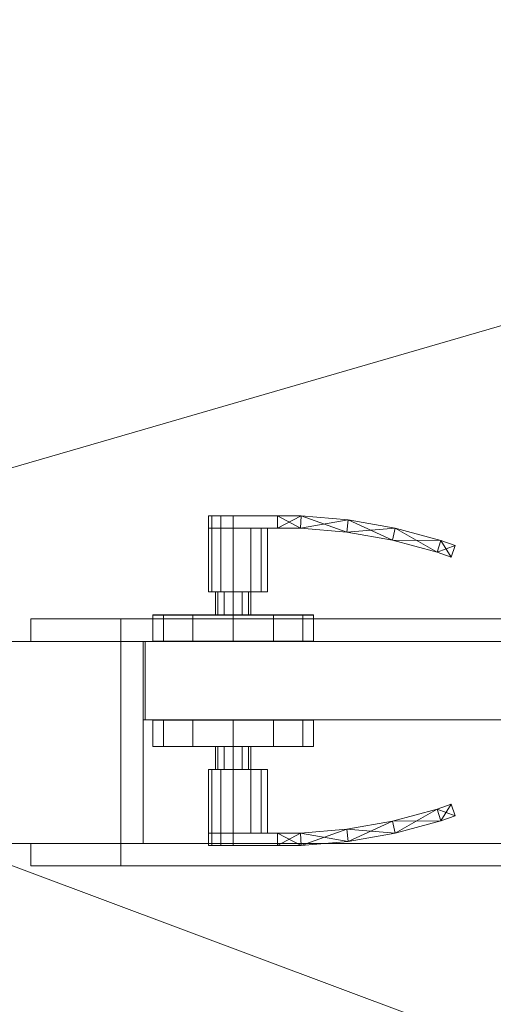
# Model space of a CAD drawing. Header units: inches. Extents: x -263 to 528, y -1 to 602.
# Tile 337 of 656: x -62 to -52, y 370 to 392. Entities that reach past the tile are written whole.
import ezdxf

# ---------------------------------------------------------------- set-up
doc = ezdxf.new("R2010")
doc.units = ezdxf.units.IN
doc.header["$MEASUREMENT"] = 0
for name, color, linetype in [('Doors', 7, 'Continuous'), ('Twindo - Fixtures', 7, 'Continuous'), ('Twindo - Slabs', 7, 'Continuous'), ('Twindo - Walls', 7, 'Continuous')]:
    doc.layers.add(name, color=color, linetype=linetype)
doc.layers.add('Twindo - Walls_Pen_No__3', color=7, linetype='Continuous', lineweight=18, true_color=0x506e96)

# ---------------------------------------------------------------- blocks, each defined once
blk = doc.blocks.new('Slab_D0BD3B49-249D-4DA8-80D4-D821BCE50D6B', base_point=(-249.5, 387))
at = {"layer": 'Twindo - Slabs', "lineweight": 0}
mesh = blk.add_polyface(dxfattribs=at)
corners = [(-192, 387), (-249.5, 387), (-249.5, 387, -6), (-192, 387, -6), (-89.75, 579.5), (-249.5, 579.5), (-192, 134.5), (-132, 134.5), (-132, 124.5), (10, 124.5), (10, 13.75), (161.5, 13.75), (161.5, 6.5), (252, 6.5), (252, 14), (415.5, 14), (415.5, 322.5), (222.5, 322.5), (222.5, 357.5), (-4, 357.5), (-4, 413), (101.5, 413), (101.5, 553.5), (-89.75, 553.5), (-249.5, 579.5, -6), (-192, 134.5, -6), (-89.75, 579.5, -6), (-89.75, 553.5, -6), (101.5, 553.5, -6), (101.5, 413, -6), (-4, 413, -6), (-4, 357.5, -6), (222.5, 357.5, -6), (222.5, 322.5, -6), (415.5, 322.5, -6), (415.5, 14, -6), (252, 14, -6), (252, 6.5, -6), (161.5, 6.5, -6), (161.5, 13.75, -6), (10, 13.75, -6), (10, 124.5, -6), (-132, 124.5, -6), (-132, 134.5, -6)]
mesh.append_faces([[corners[k] for k in face] for face in [(0, 1, 2, 3), (1, 5, 24, 2), (6, 0, 3, 25), (5, 4, 26, 24), (7, 6, 25, 43), (8, 7, 43, 42), (9, 8, 42, 41), (10, 9, 41, 40), (11, 10, 40, 39), (12, 11, 39, 38), (13, 12, 38, 37), (14, 13, 37, 36), (15, 14, 36, 35), (16, 15, 35, 34), (17, 16, 34, 33), (18, 17, 33, 32), (19, 18, 32, 31), (20, 19, 31, 30), (21, 20, 30, 29), (22, 21, 29, 28), (23, 22, 28, 27), (4, 23, 27, 26)]], dxfattribs={"color": 254})
mesh.append_faces([[corners[k] for k in face] for face in [(22, 20, 21), (16, 14, 15)]], dxfattribs={"vtx0": -1, "color": 254})
mesh.append_faces([[corners[k] for k in face] for face in [(28, 30, 27), (34, 36, 33)]], dxfattribs={"vtx0": -1, "vtx1": -1, "color": 254})
mesh.append_faces([[corners[k] for k in face] for face in [(4, 0, 7), (19, 23, 8), (19, 9, 11), (43, 3, 26), (42, 27, 31), (39, 41, 31)]], dxfattribs={"vtx0": -1, "vtx1": -1, "vtx2": -1, "color": 254})
mesh.append_faces([[corners[k] for k in face] for face in [(23, 7, 8), (19, 8, 9), (17, 11, 12), (17, 12, 13), (17, 13, 14), (3, 24, 26), (43, 26, 27), (39, 31, 32), (39, 32, 33)]], dxfattribs={"vtx0": -1, "vtx2": -1, "color": 254})
mesh.append_faces([[corners[k] for k in face] for face in [(29, 30, 28), (35, 36, 34)]], dxfattribs={"vtx1": -1, "color": 254})
mesh.append_faces([[corners[k] for k in face] for face in [(4, 5, 0), (23, 4, 7), (19, 20, 23), (22, 23, 20), (18, 19, 11), (17, 18, 11), (16, 17, 14), (42, 43, 27), (30, 31, 27), (41, 42, 31), (38, 39, 33), (37, 38, 33), (36, 37, 33)]], dxfattribs={"vtx1": -1, "vtx2": -1, "color": 254})
mesh.append_faces([[corners[k] for k in face] for face in [(5, 1, 0), (0, 6, 7), (9, 10, 11), (3, 2, 24), (43, 25, 3), (39, 40, 41)]], dxfattribs={"vtx2": -1, "color": 254})
blk = doc.blocks.new('Slab_C16FED3F-F51D-4887-95C2-45D370958F54', base_point=(-255.75, 595))
at = {"layer": 'Twindo - Slabs', "lineweight": 0}
mesh = blk.add_polyface(dxfattribs=at)
corners = [(95.5, 568, 128), (95.5, 570, 128), (-75.75, 570, 128), (-75.75, 595, 128), (-255.75, 595, 128), (-255.75, 379, 128), (-198, 379, 128), (-198, 134.5, 128), (-136, 134.5, 128), (-136, 110.5, 128), (6.5, 110.5, 128), (6.5, 6.5, 128), (315.5, 6.5, 128), (315.5, 8, 128), (378.5, 8, 128), (378.5, 6.5, 128), (523, 6.5, 128), (523, 132.25, 128), (421.5, 132.25, 128), (421.5, 333, 128), (239, 333, 128), (239, 391.501, 128), (240, 391.501, 128), (240, 457, 128), (237, 457, 128), (237, 568, 128), (201, 127.5, 128), (201, 128.125, 128), (244.5, 128.125, 128), (244.5, 127.5, 128), (244.5, 15, 128), (161.5, 15, 128), (161.5, 146.5, 128), (200.935, 146.5, 128), (200.997, 146.5, 128), (200.997, 128.5, 128), (95.5, 568, 101), (95.5, 570, 101), (-75.75, 570, 101), (-75.75, 595, 101), (-255.75, 595, 101), (-255.75, 379, 101), (-198, 379, 101), (-198, 134.5, 101), (-136, 134.5, 101), (-136, 110.5, 101), (6.5, 110.5, 101), (6.5, 6.5, 101), (315.5, 6.5, 101), (315.5, 8, 101), (378.5, 8, 101), (378.5, 6.5, 101), (523, 6.5, 101), (523, 132.25, 101), (421.5, 132.25, 101), (421.5, 333, 101), (239, 333, 101), (239, 391.501, 101), (240, 391.501, 101), (240, 457, 101), (237, 457, 101), (237, 568, 101), (201, 127.5, 120), (201, 128, 120), (201, 128.125, 120), (244.5, 128.125, 120), (244.5, 128, 120), (244.5, 127.5, 120), (244.5, 127.5, 101), (244.5, 15, 101), (161.5, 15, 101), (161.5, 146.5, 101), (200.935, 146.5, 101), (200.997, 146.5, 101), (200.997, 128.5, 114.5), (201, 127.5, 101)]
mesh.append_faces([[corners[k] for k in face] for face in [(36, 37, 1, 0), (37, 38, 2, 1), (38, 39, 3, 2), (39, 40, 4, 3), (40, 41, 5, 4), (41, 42, 6, 5), (42, 43, 7, 6), (43, 44, 8, 7), (44, 45, 9, 8), (45, 46, 10, 9), (46, 47, 11, 10), (47, 48, 12, 11), (48, 49, 13, 12), (49, 50, 14, 13), (50, 51, 15, 14), (51, 52, 16, 15), (52, 53, 17, 16), (53, 54, 18, 17), (54, 55, 19, 18), (55, 56, 20, 19), (56, 57, 21, 20), (57, 58, 22, 21), (58, 59, 23, 22), (59, 60, 24, 23), (60, 61, 25, 24), (61, 36, 0, 25), (28, 27, 64, 65), (69, 70, 31, 30), (70, 71, 32, 31), (33, 32, 71, 72), (33, 72, 73, 34), (34, 73, 74, 35), (62, 67, 66, 63), (65, 64, 63, 66), (67, 62, 75, 68), (72, 74, 73)]], dxfattribs={"color": 254})
mesh.append_faces([[corners[k] for k in face] for face in [(23, 21, 22), (27, 63, 64), (29, 66, 67), (29, 69, 30), (75, 74, 72), (52, 54, 53)]], dxfattribs={"vtx0": -1, "color": 254})
mesh.append_faces([[corners[k] for k in face] for face in [(16, 18, 15), (59, 57, 60)]], dxfattribs={"vtx0": -1, "vtx1": -1, "color": 254})
mesh.append_faces([[corners[k] for k in face] for face in [(3, 6, 8), (31, 0, 11), (0, 32, 34), (24, 34, 27), (20, 24, 27), (28, 30, 12), (20, 28, 13), (75, 26, 74), (44, 42, 39), (47, 36, 70), (75, 60, 56), (49, 68, 56)]], dxfattribs={"vtx0": -1, "vtx1": -1, "vtx2": -1, "color": 254})
mesh.append_faces([[corners[k] for k in face] for face in [(2, 8, 9), (2, 9, 10), (0, 10, 11), (20, 27, 28), (30, 11, 12), (28, 12, 13), (20, 13, 14), (18, 14, 15), (42, 40, 39), (44, 39, 38), (46, 38, 37), (46, 37, 36), (72, 36, 61), (75, 61, 60), (47, 70, 69), (49, 69, 68), (50, 56, 55), (50, 55, 54)]], dxfattribs={"vtx0": -1, "vtx2": -1, "color": 254})
mesh.append_faces([[corners[k] for k in face] for face in [(17, 18, 16), (58, 57, 59)]], dxfattribs={"vtx1": -1, "color": 254})
mesh.append_faces([[corners[k] for k in face] for face in [(3, 4, 6), (2, 3, 8), (1, 2, 10), (0, 1, 10), (31, 32, 0), (25, 0, 34), (24, 25, 34), (20, 21, 24), (23, 24, 21), (30, 31, 11), (19, 20, 14), (18, 19, 14), (45, 44, 38), (46, 45, 38), (47, 46, 36), (71, 70, 36), (72, 71, 36), (75, 72, 61), (57, 56, 60), (68, 75, 56), (48, 47, 69), (49, 48, 69), (50, 49, 56), (51, 50, 54), (52, 51, 54)]], dxfattribs={"vtx1": -1, "vtx2": -1, "color": 254})
mesh.append_faces([[corners[k] for k in face] for face in [(4, 5, 6), (6, 7, 8), (26, 35, 74), (42, 41, 40), (44, 43, 42)]], dxfattribs={"vtx2": -1, "color": 254})
mesh.append_faces([[corners[k] for k in face] for face in [(27, 26, 62, 63), (29, 28, 65, 66), (29, 67, 68, 69)]], dxfattribs={"vtx3": -1, "color": 254})
blk = doc.blocks.new('Wall_9DEADD53-E58A-4881-BD12-AEEC4B1E53F3', base_point=(-75.75, 373.5))
at = {"layer": 'Twindo - Walls', "lineweight": 0}
mesh = blk.add_polyface(dxfattribs=at)
corners = [(-60, 378, 224), (-60, 378, 128), (-67.75, 378, 128), (-67.75, 378, 234), (-15.5, 378, 234), (-15.5, 378, 128), (-24, 378, 128), (-24, 378, 224), (-60, 373.5, 224), (-60, 373.5, 128), (-67.75, 373.5, 128), (-67.75, 373.5, 234), (-15.5, 373.5, 234), (-15.5, 373.5, 128), (-24, 373.5, 128), (-24, 373.5, 224)]
mesh.append_faces([[corners[k] for k in face] for face in [(1, 0, 8, 9), (1, 9, 10, 2), (11, 3, 2, 10), (4, 3, 11, 12), (12, 13, 5, 4), (14, 6, 5, 13), (7, 6, 14, 15), (0, 7, 15, 8)]], dxfattribs={"color": 254})
mesh.append_faces([[corners[k] for k in face] for face in [(2, 0, 1), (13, 15, 14)]], dxfattribs={"vtx0": -1, "color": 254})
mesh.append_faces([[corners[k] for k in face] for face in [(5, 7, 4), (10, 8, 11)]], dxfattribs={"vtx0": -1, "vtx1": -1, "color": 254})
mesh.append_faces([[corners[k] for k in face] for face in [(7, 3, 4), (8, 12, 11)]], dxfattribs={"vtx0": -1, "vtx2": -1, "color": 254})
mesh.append_faces([[corners[k] for k in face] for face in [(6, 7, 5), (9, 8, 10)]], dxfattribs={"vtx1": -1, "color": 254})
mesh.append_faces([[corners[k] for k in face] for face in [(7, 0, 3), (2, 3, 0), (8, 15, 12), (13, 12, 15)]], dxfattribs={"vtx1": -1, "vtx2": -1, "color": 254})
blk = doc.blocks.new('Slab_ED5BE3F0-089E-41BE-87EB-5EA2DDB2F362', base_point=(-198, 134.5))
at = {"layer": 'Twindo - Slabs', "lineweight": 0}
mesh = blk.add_polyface(dxfattribs=at)
corners = [(-198, 134.5, 254), (-198, 134.5, 246.5), (-136, 134.5, 246.5), (-136, 134.5, 254), (-198, 379, 254), (-198, 379, 246.5), (-75.75, 379, 246.5), (-75.75, 378, 246.5), (-9, 378, 246.5), (-9, 395.501, 246.5), (113, 395.501, 246.5), (113, 397.501, 246.5), (155, 397.501, 246.5), (155, 197, 246.5), (150.5, 197, 246.5), (150.5, 6.5, 246.5), (6.5, 6.5, 246.5), (6.5, 110.5, 246.5), (-136, 110.5, 246.5), (-136, 110.5, 254), (6.5, 110.5, 254), (6.5, 6.5, 254), (150.5, 6.5, 254), (150.5, 197, 254), (155, 197, 254), (155, 397.501, 254), (113, 397.501, 254), (113, 395.501, 254), (-9, 395.501, 254), (-9, 378, 254), (-75.75, 378, 254), (-75.75, 379, 254)]
mesh.append_faces([[corners[k] for k in face] for face in [(0, 1, 2, 3), (4, 5, 1, 0), (3, 2, 18, 19), (31, 6, 5, 4), (30, 7, 6, 31), (29, 8, 7, 30), (28, 9, 8, 29), (27, 10, 9, 28), (26, 11, 10, 27), (25, 12, 11, 26), (24, 13, 12, 25), (23, 14, 13, 24), (22, 15, 14, 23), (21, 16, 15, 22), (20, 17, 16, 21), (19, 18, 17, 20)]], dxfattribs={"color": 254})
mesh.append_faces([[corners[k] for k in face] for face in [(25, 23, 24)]], dxfattribs={"vtx0": -1, "color": 254})
mesh.append_faces([[corners[k] for k in face] for face in [(12, 14, 11)]], dxfattribs={"vtx0": -1, "vtx1": -1, "color": 254})
mesh.append_faces([[corners[k] for k in face] for face in [(2, 5, 6), (2, 6, 7), (18, 7, 8), (17, 8, 9), (17, 9, 10), (14, 10, 11), (30, 3, 19), (29, 19, 20), (27, 20, 21), (27, 21, 22), (27, 22, 23)]], dxfattribs={"vtx0": -1, "vtx2": -1, "color": 254})
mesh.append_faces([[corners[k] for k in face] for face in [(13, 14, 12)]], dxfattribs={"vtx1": -1, "color": 254})
mesh.append_faces([[corners[k] for k in face] for face in [(18, 2, 7), (17, 18, 8), (16, 17, 10), (15, 16, 10), (14, 15, 10), (31, 4, 3), (30, 31, 3), (29, 30, 19), (28, 29, 20), (27, 28, 20), (26, 27, 23), (25, 26, 23)]], dxfattribs={"vtx1": -1, "vtx2": -1, "color": 254})
mesh.append_faces([[corners[k] for k in face] for face in [(2, 1, 5), (4, 0, 3)]], dxfattribs={"vtx2": -1, "color": 254})
blk = doc.blocks.new('Slab_CFDA27B1-D487-4015-BC2A-AE2E05468854', base_point=(-75.75, 348.5))
at = {"layer": 'Twindo - Fixtures', "lineweight": 0}
mesh = blk.add_polyface(dxfattribs=at)
corners = [(-75.75, 348.5, 246.5), (-75.75, 348.5, 234), (-0.029, 348.5, 234), (-0.029, 348.5, 246.5), (-75.75, 378, 246.5), (-75.75, 378, 234), (-9, 378, 234), (-9, 353, 234), (-0.029, 353, 234), (-0.029, 353, 246.5), (-9, 353, 246.5), (-9, 378, 246.5)]
mesh.append_faces([[corners[k] for k in face] for face in [(0, 1, 2, 3), (4, 5, 1, 0), (3, 2, 8, 9), (11, 6, 5, 4), (10, 7, 6, 11), (9, 8, 7, 10)]], dxfattribs={"color": 254})
mesh.append_faces([[corners[k] for k in face] for face in [(2, 7, 8)]], dxfattribs={"vtx0": -1, "color": 254})
mesh.append_faces([[corners[k] for k in face] for face in [(3, 10, 0)]], dxfattribs={"vtx0": -1, "vtx1": -1, "color": 254})
mesh.append_faces([[corners[k] for k in face] for face in [(1, 6, 7), (10, 4, 0)]], dxfattribs={"vtx0": -1, "vtx2": -1, "color": 254})
mesh.append_faces([[corners[k] for k in face] for face in [(9, 10, 3)]], dxfattribs={"vtx1": -1, "color": 254})
mesh.append_faces([[corners[k] for k in face] for face in [(2, 1, 7)]], dxfattribs={"vtx1": -1, "vtx2": -1, "color": 254})
mesh.append_faces([[corners[k] for k in face] for face in [(1, 5, 6), (10, 11, 4)]], dxfattribs={"vtx2": -1, "color": 254})
blk = doc.blocks.new('Slab_8CF3D9C7-E382-4EB2-A1F0-8D4B1B8E1C80', base_point=(-75.75, 378))
at = {"layer": 'Twindo - Slabs', "lineweight": 0}
mesh = blk.add_polyface(dxfattribs=at)
corners = [(-75.75, 378, 254), (-75.75, 378, 246), (-9, 378, 246), (-9, 378, 254), (-75.75, 448, 254), (-75.75, 448, 246), (-15.5, 448, 246), (-15.5, 395.501, 246), (-9, 395.501, 246), (-9, 395.501, 254), (-15.5, 395.501, 254), (-15.5, 448, 254)]
mesh.append_faces([[corners[k] for k in face] for face in [(0, 1, 2, 3), (4, 5, 1, 0), (3, 2, 8, 9), (11, 6, 5, 4), (10, 7, 6, 11), (9, 8, 7, 10)]], dxfattribs={"color": 254})
mesh.append_faces([[corners[k] for k in face] for face in [(2, 7, 8)]], dxfattribs={"vtx0": -1, "color": 254})
mesh.append_faces([[corners[k] for k in face] for face in [(3, 10, 0)]], dxfattribs={"vtx0": -1, "vtx1": -1, "color": 254})
mesh.append_faces([[corners[k] for k in face] for face in [(1, 6, 7), (10, 4, 0)]], dxfattribs={"vtx0": -1, "vtx2": -1, "color": 254})
mesh.append_faces([[corners[k] for k in face] for face in [(9, 10, 3)]], dxfattribs={"vtx1": -1, "color": 254})
mesh.append_faces([[corners[k] for k in face] for face in [(2, 1, 7)]], dxfattribs={"vtx1": -1, "vtx2": -1, "color": 254})
mesh.append_faces([[corners[k] for k in face] for face in [(1, 5, 6), (10, 11, 4)]], dxfattribs={"vtx2": -1, "color": 254})
blk = doc.blocks.new('Door_13CD2453-4F1C-41AE-80D1-F3CC55F637DD')
at = {"layer": 'Twindo - Walls_Pen_No__3', "color": 155, "lineweight": 18, "true_color": 0x506e96}
for p, q in [((-24.5, 378, 128), (-59.5, 378, 128)), ((-59.5, 378, 128), (-59.5, 378, 223.5)), ((-59.5, 378, 223.5), (-24.5, 378, 223.5)), ((-59.5, 378, 128), (-59.5, 376.25, 128)), ((-59.5, 378, 223.5), (-59.5, 376.25, 223.5)), ((-24.5, 376.25, 128), (-59.5, 376.25, 128)), ((-59.5, 376.25, 128), (-59.5, 376.25, 223.5)), ((-59.5, 376.25, 223.5), (-24.5, 376.25, 223.5))]:
    blk.add_line(p, q, dxfattribs=at)
at = {"layer": 'Doors', "lineweight": 0}
mesh = blk.add_polyface(dxfattribs=at)
corners = [(-57.5, 380.52, 164.551), (-57.5, 380.795, 164.551), (-57.776, 380.795, 164.477), (-57.776, 380.52, 164.477), (-57.977, 380.795, 164.276), (-57.977, 380.52, 164.276), (-58.051, 380.795, 164), (-58.051, 380.52, 164), (-57.977, 380.795, 163.724), (-57.977, 380.52, 163.724), (-57.776, 380.795, 163.523), (-57.776, 380.52, 163.523), (-57.5, 380.795, 163.449), (-57.5, 380.52, 163.449), (-56.516, 380.795, 163.449), (-56.516, 380.52, 163.449), (-56.516, 380.795, 164.551), (-56.516, 380.52, 164.551), (-56.516, 380.52, 163.449), (-55.988, 380.795, 163.48), (-56, 380.52, 163.48), (-56.516, 380.795, 163.449), (-54.937, 380.703, 163.542), (-54.973, 380.43, 163.542), (-53.897, 380.52, 163.603), (-53.957, 380.251, 163.603), (-52.878, 380.247, 163.665), (-52.961, 379.984, 163.665), (-52.561, 380.131, 163.685), (-52.651, 379.871, 163.685), (-52.561, 380.131, 164.315), (-52.651, 379.871, 164.315), (-52.878, 380.247, 164.335), (-52.961, 379.984, 164.335), (-53.897, 380.52, 164.397), (-53.957, 380.251, 164.397), (-54.937, 380.703, 164.458), (-54.973, 380.43, 164.458), (-55.988, 380.795, 164.52), (-56, 380.52, 164.52), (-56.516, 380.795, 164.551), (-56.516, 380.52, 164.551)]
mesh.append_faces([[corners[k] for k in face] for face in [(0, 1, 2, 3), (3, 2, 4, 5), (5, 4, 6, 7), (7, 6, 8, 9), (9, 8, 10, 11), (11, 10, 12, 13), (13, 12, 14, 15), (15, 14, 16, 17), (17, 16, 1, 0), (18, 19, 20), (18, 21, 19), (20, 22, 23), (20, 19, 22), (23, 24, 25), (23, 22, 24), (25, 26, 27), (25, 24, 26), (27, 28, 29), (27, 26, 28), (29, 28, 30, 31), (31, 32, 33), (31, 30, 32), (33, 34, 35), (33, 32, 34), (35, 36, 37), (35, 34, 36), (37, 38, 39), (37, 36, 38), (39, 40, 41), (39, 38, 40), (41, 40, 21, 18), (18, 20, 39, 41), (20, 23, 37, 39), (23, 25, 35, 37), (25, 27, 33, 35), (27, 29, 31, 33), (21, 40, 38, 19), (19, 38, 36, 22), (22, 36, 34, 24), (24, 34, 32, 26), (26, 32, 30, 28)]], dxfattribs={"color": 252})
mesh.append_faces([[corners[k] for k in face] for face in [(0, 15, 17), (1, 4, 2)]], dxfattribs={"vtx0": -1, "color": 252})
mesh.append_faces([[corners[k] for k in face] for face in [(0, 7, 9, 11), (0, 11, 13, 15), (1, 12, 10, 8), (1, 8, 6, 4)]], dxfattribs={"vtx0": -1, "vtx3": -1, "color": 252})
mesh.append_faces([[corners[k] for k in face] for face in [(0, 3, 5, 7), (1, 16, 14, 12)]], dxfattribs={"vtx3": -1, "color": 252})
mesh = blk.add_polyface(dxfattribs=at)
corners = [(-57.697, 378.591, 163.659), (-57.5, 378.591, 163.606), (-57.303, 378.591, 163.659), (-57.159, 378.591, 163.803), (-57.106, 378.591, 164), (-57.159, 378.591, 164.197), (-57.303, 378.591, 164.341), (-57.5, 378.591, 164.394), (-57.697, 378.591, 164.341), (-57.841, 378.591, 164.197), (-57.894, 378.591, 164), (-57.841, 378.591, 163.803), (-57.697, 379.102, 163.659), (-57.841, 379.102, 163.803), (-57.894, 379.102, 164), (-57.841, 379.102, 164.197), (-57.697, 379.102, 164.341), (-57.5, 379.102, 164.394), (-57.303, 379.102, 164.341), (-57.159, 379.102, 164.197), (-57.106, 379.102, 164), (-57.159, 379.102, 163.803), (-57.303, 379.102, 163.659), (-57.5, 379.102, 163.606), (-57.5, 379.102, 164.551), (-57.5, 380.52, 164.551), (-57.776, 380.52, 164.477), (-57.776, 379.102, 164.477), (-57.977, 380.52, 164.276), (-57.977, 379.102, 164.276), (-58.051, 380.52, 164), (-58.051, 379.102, 164), (-57.977, 380.52, 163.724), (-57.977, 379.102, 163.724), (-57.776, 380.52, 163.523), (-57.776, 379.102, 163.523), (-57.5, 380.52, 163.449), (-57.5, 379.102, 163.449), (-57.106, 380.52, 163.528), (-57.106, 379.102, 163.528), (-56.874, 380.52, 163.646), (-56.874, 379.102, 163.646), (-56.737, 380.52, 163.869), (-56.737, 379.102, 163.869), (-56.737, 380.52, 164.131), (-56.737, 379.102, 164.131), (-56.874, 380.52, 164.354), (-56.874, 379.102, 164.354), (-57.106, 380.52, 164.472), (-57.106, 379.102, 164.472)]
mesh.append_faces([[corners[k] for k in face] for face in [(0, 12, 23, 1), (1, 23, 22, 2), (2, 22, 21, 3), (3, 21, 20, 4), (4, 20, 19, 5), (5, 19, 18, 6), (6, 18, 17, 7), (7, 17, 16, 8), (8, 16, 15, 9), (9, 15, 14, 10), (10, 14, 13, 11), (11, 13, 12, 0), (24, 25, 26, 27), (27, 26, 28, 29), (29, 28, 30, 31), (31, 30, 32, 33), (33, 32, 34, 35), (35, 34, 36, 37), (37, 36, 38, 39), (39, 38, 40, 41), (41, 40, 42, 43), (43, 42, 44, 45), (45, 44, 46, 47), (47, 46, 48, 49), (49, 48, 25, 24)]], dxfattribs={"color": 252})
mesh.append_faces([[corners[k] for k in face] for face in [(0, 9, 10, 11), (12, 21, 22, 23), (24, 47, 49), (25, 28, 26)]], dxfattribs={"vtx0": -1, "color": 252})
mesh.append_faces([[corners[k] for k in face] for face in [(0, 3, 4, 5), (0, 5, 6, 7), (0, 7, 8, 9), (12, 15, 16, 17), (12, 17, 18, 19), (12, 19, 20, 21), (24, 31, 33, 35), (24, 35, 37, 39), (24, 39, 41, 43), (24, 43, 45, 47), (25, 44, 42, 40), (25, 40, 38, 36), (25, 36, 34, 32), (25, 32, 30, 28)]], dxfattribs={"vtx0": -1, "vtx3": -1, "color": 252})
mesh.append_faces([[corners[k] for k in face] for face in [(0, 1, 2, 3), (12, 13, 14, 15), (24, 27, 29, 31), (25, 48, 46, 44)]], dxfattribs={"vtx3": -1, "color": 252})
mesh = blk.add_polyface(dxfattribs=at)
corners = [(-55.949, 378.591, 164.896), (-55.949, 378.587, 164.896), (-55.709, 378.587, 164), (-55.709, 378.591, 164), (-56.604, 378.591, 165.551), (-56.604, 378.587, 165.551), (-57.5, 378.591, 165.791), (-57.5, 378.587, 165.791), (-58.396, 378.591, 165.551), (-58.396, 378.587, 165.551), (-59.051, 378.591, 164.896), (-59.051, 378.587, 164.896), (-59.291, 378.591, 164), (-59.291, 378.587, 164), (-59.051, 378.591, 163.104), (-59.051, 378.587, 163.104), (-58.396, 378.591, 162.449), (-58.396, 378.587, 162.449), (-57.5, 378.591, 162.209), (-57.5, 378.587, 162.209), (-56.604, 378.591, 162.449), (-56.604, 378.587, 162.449), (-55.949, 378.591, 163.104), (-55.949, 378.587, 163.104), (-55.949, 378.004, 164.896), (-55.709, 378.004, 164), (-56.604, 378.004, 165.551), (-57.5, 378.004, 165.791), (-58.396, 378.004, 165.551), (-59.051, 378.004, 164.896), (-59.291, 378.004, 164), (-59.051, 378.004, 163.104), (-58.396, 378.004, 162.449), (-57.5, 378.004, 162.209), (-56.604, 378.004, 162.449), (-55.949, 378.004, 163.104), (-55.949, 378, 164.896), (-55.709, 378, 164), (-56.604, 378, 165.551), (-57.5, 378, 165.791), (-58.396, 378, 165.551), (-59.051, 378, 164.896), (-59.291, 378, 164), (-59.051, 378, 163.104), (-58.396, 378, 162.449), (-57.5, 378, 162.209), (-56.604, 378, 162.449), (-55.949, 378, 163.104)]
mesh.append_faces([[corners[k] for k in face] for face in [(0, 1, 2, 3), (4, 5, 1, 0), (6, 7, 5, 4), (8, 9, 7, 6), (10, 11, 9, 8), (12, 13, 11, 10), (14, 15, 13, 12), (16, 17, 15, 14), (18, 19, 17, 16), (20, 21, 19, 18), (22, 23, 21, 20), (3, 2, 23, 22), (1, 24, 25, 2), (5, 26, 24, 1), (7, 27, 26, 5), (9, 28, 27, 7), (11, 29, 28, 9), (13, 30, 29, 11), (15, 31, 30, 13), (17, 32, 31, 15), (19, 33, 32, 17), (21, 34, 33, 19), (23, 35, 34, 21), (2, 25, 35, 23), (24, 36, 37, 25), (26, 38, 36, 24), (27, 39, 38, 26), (28, 40, 39, 27), (29, 41, 40, 28), (30, 42, 41, 29), (31, 43, 42, 30), (32, 44, 43, 31), (33, 45, 44, 32), (34, 46, 45, 33), (35, 47, 46, 34), (25, 37, 47, 35)]], dxfattribs={"color": 252})
mesh.append_faces([[corners[k] for k in face] for face in [(3, 6, 4, 0)]], dxfattribs={"vtx0": -1, "color": 252})
mesh.append_faces([[corners[k] for k in face] for face in [(3, 18, 16, 14), (3, 14, 12, 10), (3, 10, 8, 6)]], dxfattribs={"vtx0": -1, "vtx3": -1, "color": 252})
mesh.append_faces([[corners[k] for k in face] for face in [(3, 22, 20, 18)]], dxfattribs={"vtx3": -1, "color": 252})
mesh = blk.add_polyface(dxfattribs=at)
corners = [(-62, 378.5, 128), (-60, 378.5, 128), (-60, 378, 128), (-62, 378, 128), (-60, 378.5, 224), (-60, 378, 224), (-62, 378.5, 226), (-62, 378, 226)]
mesh.append_faces([[corners[k] for k in face] for face in [(0, 1, 2, 3), (1, 4, 5, 2), (4, 6, 7, 5), (6, 0, 3, 7), (0, 6, 4, 1), (3, 2, 5, 7)]], dxfattribs={"color": 7})
mesh = blk.add_polyface(dxfattribs=at)
corners = [(-62, 378.5, 226), (-60, 378.5, 224), (-60, 378, 224), (-62, 378, 226), (-24, 378.5, 224), (-24, 378, 224), (-22, 378.5, 226), (-22, 378, 226)]
mesh.append_faces([[corners[k] for k in face] for face in [(0, 1, 2, 3), (1, 4, 5, 2), (4, 6, 7, 5), (6, 0, 3, 7), (0, 6, 4, 1), (3, 2, 5, 7)]], dxfattribs={"color": 7})
mesh = blk.add_polyface(dxfattribs=at)
corners = [(-60, 378, 128), (-59.5, 378, 128), (-59.5, 373.5, 128), (-60, 373.5, 128), (-59.5, 378, 223.5), (-59.5, 373.5, 223.5), (-60, 378, 223.5), (-60, 373.5, 223.5)]
mesh.append_faces([[corners[k] for k in face] for face in [(0, 1, 2, 3), (1, 4, 5, 2), (4, 6, 7, 5), (6, 0, 3, 7), (0, 6, 4, 1), (3, 2, 5, 7)]], dxfattribs={"color": 7})
mesh = blk.add_polyface(dxfattribs=at)
corners = [(-60, 378, 224), (-60, 378, 223.5), (-60, 373.5, 223.5), (-60, 373.5, 224), (-59.5, 378, 223.5), (-59.5, 373.5, 223.5), (-24.5, 378, 223.5), (-24.5, 373.5, 223.5), (-24, 378, 223.5), (-24, 373.5, 223.5), (-24, 378, 224), (-24, 373.5, 224)]
mesh.append_faces([[corners[k] for k in face] for face in [(0, 1, 2, 3), (1, 4, 5, 2), (4, 6, 7, 5), (6, 8, 9, 7), (8, 10, 11, 9), (10, 0, 3, 11)]], dxfattribs={"color": 7})
mesh.append_faces([[corners[k] for k in face] for face in [(0, 6, 4, 1), (3, 7, 9, 11)]], dxfattribs={"vtx0": -1, "color": 7})
mesh.append_faces([[corners[k] for k in face] for face in [(0, 10, 8, 6), (3, 2, 5, 7)]], dxfattribs={"vtx3": -1, "color": 7})
mesh = blk.add_polyface(dxfattribs=at)
corners = [(-24.5, 378, 128), (-24.5, 376.25, 128), (-59.5, 376.25, 128), (-59.5, 378, 128), (-59.5, 376.25, 223.5), (-59.5, 378, 223.5), (-24.5, 376.25, 223.5), (-24.5, 378, 223.5), (-24.539, 378, 128.039), (-24.539, 376.25, 128.039), (-24.539, 376.25, 223.461), (-24.539, 378, 223.461), (-59.461, 376.25, 223.461), (-59.461, 378, 223.461), (-59.461, 376.25, 128.039), (-59.461, 378, 128.039)]
mesh.append_faces([[corners[k] for k in face] for face in [(0, 1, 2, 3), (3, 2, 4, 5), (5, 4, 6, 7), (7, 6, 1, 0), (8, 9, 10, 11), (11, 10, 12, 13), (13, 12, 14, 15), (15, 14, 9, 8)]], dxfattribs={"color": 7})
mesh.append_faces([[corners[k] for k in face] for face in [(0, 8, 7), (7, 11, 5), (6, 10, 1), (1, 9, 2)]], dxfattribs={"vtx0": -1, "vtx1": -1, "color": 7})
mesh.append_faces([[corners[k] for k in face] for face in [(13, 3, 5), (3, 15, 8), (7, 8, 11), (14, 4, 2), (4, 12, 10), (1, 10, 9)]], dxfattribs={"vtx0": -1, "vtx2": -1, "color": 7})
mesh.append_faces([[corners[k] for k in face] for face in [(13, 15, 3), (11, 13, 5), (0, 3, 8), (14, 12, 4), (9, 14, 2), (6, 4, 10)]], dxfattribs={"vtx1": -1, "vtx2": -1, "color": 7})
mesh = blk.add_polyface(dxfattribs=at)
corners = [(-59.461, 376.25, 128.039), (-24.539, 376.25, 128.039), (-24.539, 376.25, 223.461), (-59.461, 376.25, 223.461), (-24.539, 378, 128.039), (-59.461, 378, 128.039), (-24.539, 378, 223.461), (-59.461, 378, 223.461)]
mesh.append_faces([[corners[k] for k in face] for face in [(0, 1, 2, 3), (4, 1, 0, 5), (1, 4, 6, 2), (2, 6, 7, 3), (5, 0, 3, 7), (4, 5, 7, 6)]], dxfattribs={"color": 7})
mesh = blk.add_polyface(dxfattribs=at)
corners = [(-55.949, 375.659, 164.896), (-55.709, 375.659, 164), (-55.709, 375.663, 164), (-55.949, 375.663, 164.896), (-56.604, 375.659, 165.551), (-56.604, 375.663, 165.551), (-57.5, 375.659, 165.791), (-57.5, 375.663, 165.791), (-58.396, 375.659, 165.551), (-58.396, 375.663, 165.551), (-59.051, 375.659, 164.896), (-59.051, 375.663, 164.896), (-59.291, 375.659, 164), (-59.291, 375.663, 164), (-59.051, 375.659, 163.104), (-59.051, 375.663, 163.104), (-58.396, 375.659, 162.449), (-58.396, 375.663, 162.449), (-57.5, 375.659, 162.209), (-57.5, 375.663, 162.209), (-56.604, 375.659, 162.449), (-56.604, 375.663, 162.449), (-55.949, 375.659, 163.104), (-55.949, 375.663, 163.104), (-55.709, 376.246, 164), (-55.949, 376.246, 164.896), (-56.604, 376.246, 165.551), (-57.5, 376.246, 165.791), (-58.396, 376.246, 165.551), (-59.051, 376.246, 164.896), (-59.291, 376.246, 164), (-59.051, 376.246, 163.104), (-58.396, 376.246, 162.449), (-57.5, 376.246, 162.209), (-56.604, 376.246, 162.449), (-55.949, 376.246, 163.104), (-55.709, 376.25, 164), (-55.949, 376.25, 164.896), (-56.604, 376.25, 165.551), (-57.5, 376.25, 165.791), (-58.396, 376.25, 165.551), (-59.051, 376.25, 164.896), (-59.291, 376.25, 164), (-59.051, 376.25, 163.104), (-58.396, 376.25, 162.449), (-57.5, 376.25, 162.209), (-56.604, 376.25, 162.449), (-55.949, 376.25, 163.104)]
mesh.append_faces([[corners[k] for k in face] for face in [(0, 1, 2, 3), (4, 0, 3, 5), (6, 4, 5, 7), (8, 6, 7, 9), (10, 8, 9, 11), (12, 10, 11, 13), (14, 12, 13, 15), (16, 14, 15, 17), (18, 16, 17, 19), (20, 18, 19, 21), (22, 20, 21, 23), (1, 22, 23, 2), (3, 2, 24, 25), (5, 3, 25, 26), (7, 5, 26, 27), (9, 7, 27, 28), (11, 9, 28, 29), (13, 11, 29, 30), (15, 13, 30, 31), (17, 15, 31, 32), (19, 17, 32, 33), (21, 19, 33, 34), (23, 21, 34, 35), (2, 23, 35, 24), (25, 24, 36, 37), (26, 25, 37, 38), (27, 26, 38, 39), (28, 27, 39, 40), (29, 28, 40, 41), (30, 29, 41, 42), (31, 30, 42, 43), (32, 31, 43, 44), (33, 32, 44, 45), (34, 33, 45, 46), (35, 34, 46, 47), (24, 35, 47, 36)]], dxfattribs={"color": 252})
mesh.append_faces([[corners[k] for k in face] for face in [(1, 18, 20, 22)]], dxfattribs={"vtx0": -1, "color": 252})
mesh.append_faces([[corners[k] for k in face] for face in [(1, 6, 8, 10), (1, 10, 12, 14), (1, 14, 16, 18)]], dxfattribs={"vtx0": -1, "vtx3": -1, "color": 252})
mesh.append_faces([[corners[k] for k in face] for face in [(1, 0, 4, 6)]], dxfattribs={"vtx3": -1, "color": 252})
mesh = blk.add_polyface(dxfattribs=at)
corners = [(-57.697, 375.659, 163.659), (-57.841, 375.659, 163.803), (-57.894, 375.659, 164), (-57.841, 375.659, 164.197), (-57.697, 375.659, 164.341), (-57.5, 375.659, 164.394), (-57.303, 375.659, 164.341), (-57.159, 375.659, 164.197), (-57.106, 375.659, 164), (-57.159, 375.659, 163.803), (-57.303, 375.659, 163.659), (-57.5, 375.659, 163.606), (-57.697, 375.148, 163.659), (-57.5, 375.148, 163.606), (-57.303, 375.148, 163.659), (-57.159, 375.148, 163.803), (-57.106, 375.148, 164), (-57.159, 375.148, 164.197), (-57.303, 375.148, 164.341), (-57.5, 375.148, 164.394), (-57.697, 375.148, 164.341), (-57.841, 375.148, 164.197), (-57.894, 375.148, 164), (-57.841, 375.148, 163.803), (-57.5, 375.148, 164.551), (-57.776, 375.148, 164.477), (-57.776, 373.73, 164.477), (-57.5, 373.73, 164.551), (-57.977, 375.148, 164.276), (-57.977, 373.73, 164.276), (-58.051, 375.148, 164), (-58.051, 373.73, 164), (-57.977, 375.148, 163.724), (-57.977, 373.73, 163.724), (-57.776, 375.148, 163.523), (-57.776, 373.73, 163.523), (-57.5, 375.148, 163.449), (-57.5, 373.73, 163.449), (-57.106, 375.148, 163.528), (-57.106, 373.73, 163.528), (-56.874, 375.148, 163.646), (-56.874, 373.73, 163.646), (-56.737, 375.148, 163.869), (-56.737, 373.73, 163.869), (-56.737, 375.148, 164.131), (-56.737, 373.73, 164.131), (-56.874, 375.148, 164.354), (-56.874, 373.73, 164.354), (-57.106, 375.148, 164.472), (-57.106, 373.73, 164.472)]
mesh.append_faces([[corners[k] for k in face] for face in [(0, 11, 13, 12), (11, 10, 14, 13), (10, 9, 15, 14), (9, 8, 16, 15), (8, 7, 17, 16), (7, 6, 18, 17), (6, 5, 19, 18), (5, 4, 20, 19), (4, 3, 21, 20), (3, 2, 22, 21), (2, 1, 23, 22), (1, 0, 12, 23), (24, 25, 26, 27), (25, 28, 29, 26), (28, 30, 31, 29), (30, 32, 33, 31), (32, 34, 35, 33), (34, 36, 37, 35), (36, 38, 39, 37), (38, 40, 41, 39), (40, 42, 43, 41), (42, 44, 45, 43), (44, 46, 47, 45), (46, 48, 49, 47), (48, 24, 27, 49)]], dxfattribs={"color": 252})
mesh.append_faces([[corners[k] for k in face] for face in [(0, 9, 10, 11), (12, 21, 22, 23), (24, 28, 25), (27, 47, 49)]], dxfattribs={"vtx0": -1, "color": 252})
mesh.append_faces([[corners[k] for k in face] for face in [(0, 3, 4, 5), (0, 5, 6, 7), (0, 7, 8, 9), (12, 15, 16, 17), (12, 17, 18, 19), (12, 19, 20, 21), (24, 44, 42, 40), (24, 40, 38, 36), (24, 36, 34, 32), (24, 32, 30, 28), (27, 31, 33, 35), (27, 35, 37, 39), (27, 39, 41, 43), (27, 43, 45, 47)]], dxfattribs={"vtx0": -1, "vtx3": -1, "color": 252})
mesh.append_faces([[corners[k] for k in face] for face in [(0, 1, 2, 3), (12, 13, 14, 15), (24, 48, 46, 44), (27, 26, 29, 31)]], dxfattribs={"vtx3": -1, "color": 252})
mesh = blk.add_polyface(dxfattribs=at)
corners = [(-57.5, 373.73, 164.551), (-57.776, 373.73, 164.477), (-57.776, 373.455, 164.477), (-57.5, 373.455, 164.551), (-57.977, 373.73, 164.276), (-57.977, 373.455, 164.276), (-58.051, 373.73, 164), (-58.051, 373.455, 164), (-57.977, 373.73, 163.724), (-57.977, 373.455, 163.724), (-57.776, 373.73, 163.523), (-57.776, 373.455, 163.523), (-57.5, 373.73, 163.449), (-57.5, 373.455, 163.449), (-56.516, 373.73, 163.449), (-56.516, 373.455, 163.449), (-56.516, 373.73, 164.551), (-56.516, 373.455, 164.551), (-56.516, 373.73, 163.449), (-56, 373.73, 163.48), (-55.988, 373.455, 163.48), (-56.516, 373.455, 163.449), (-54.973, 373.82, 163.542), (-54.937, 373.547, 163.542), (-53.957, 373.999, 163.603), (-53.897, 373.73, 163.603), (-52.961, 374.266, 163.665), (-52.878, 374.003, 163.665), (-52.651, 374.379, 163.685), (-52.561, 374.119, 163.685), (-52.651, 374.379, 164.315), (-52.561, 374.119, 164.315), (-52.961, 374.266, 164.335), (-52.878, 374.003, 164.335), (-53.957, 373.999, 164.397), (-53.897, 373.73, 164.397), (-54.973, 373.82, 164.458), (-54.937, 373.547, 164.458), (-56, 373.73, 164.52), (-55.988, 373.455, 164.52), (-56.516, 373.73, 164.551), (-56.516, 373.455, 164.551)]
mesh.append_faces([[corners[k] for k in face] for face in [(0, 1, 2, 3), (1, 4, 5, 2), (4, 6, 7, 5), (6, 8, 9, 7), (8, 10, 11, 9), (10, 12, 13, 11), (12, 14, 15, 13), (14, 16, 17, 15), (16, 0, 3, 17), (18, 19, 20), (18, 20, 21), (19, 22, 23), (19, 23, 20), (22, 24, 25), (22, 25, 23), (24, 26, 27), (24, 27, 25), (26, 28, 29), (26, 29, 27), (28, 30, 31, 29), (30, 32, 33), (30, 33, 31), (32, 34, 35), (32, 35, 33), (34, 36, 37), (34, 37, 35), (36, 38, 39), (36, 39, 37), (38, 40, 41), (38, 41, 39), (40, 18, 21, 41), (18, 40, 38, 19), (19, 38, 36, 22), (22, 36, 34, 24), (24, 34, 32, 26), (26, 32, 30, 28), (21, 20, 39, 41), (20, 23, 37, 39), (23, 25, 35, 37), (25, 27, 33, 35), (27, 29, 31, 33)]], dxfattribs={"color": 252})
mesh.append_faces([[corners[k] for k in face] for face in [(0, 4, 1), (3, 15, 17)]], dxfattribs={"vtx0": -1, "color": 252})
mesh.append_faces([[corners[k] for k in face] for face in [(0, 12, 10, 8), (0, 8, 6, 4), (3, 7, 9, 11), (3, 11, 13, 15)]], dxfattribs={"vtx0": -1, "vtx3": -1, "color": 252})
mesh.append_faces([[corners[k] for k in face] for face in [(0, 16, 14, 12), (3, 2, 5, 7)]], dxfattribs={"vtx3": -1, "color": 252})
mesh = blk.add_polyface(dxfattribs=at)
corners = [(-62, 373, 128), (-62, 373.5, 128), (-60, 373.5, 128), (-60, 373, 128), (-60, 373.5, 224), (-60, 373, 224), (-62, 373.5, 226), (-62, 373, 226)]
mesh.append_faces([[corners[k] for k in face] for face in [(0, 1, 2, 3), (3, 2, 4, 5), (5, 4, 6, 7), (7, 6, 1, 0), (0, 3, 5, 7), (1, 6, 4, 2)]], dxfattribs={"color": 7})
mesh = blk.add_polyface(dxfattribs=at)
corners = [(-62, 373, 226), (-62, 373.5, 226), (-60, 373.5, 224), (-60, 373, 224), (-24, 373.5, 224), (-24, 373, 224), (-22, 373.5, 226), (-22, 373, 226)]
mesh.append_faces([[corners[k] for k in face] for face in [(0, 1, 2, 3), (3, 2, 4, 5), (5, 4, 6, 7), (7, 6, 1, 0), (0, 3, 5, 7), (1, 6, 4, 2)]], dxfattribs={"color": 7})

msp = doc.modelspace()

# ---------------------------------------------------------------- block references
at = {"layer": 'Doors', "color": 5, "linetype": 'Continuous', "lineweight": 18}
msp.add_blockref('Door_13CD2453-4F1C-41AE-80D1-F3CC55F637DD', (0, 0), dxfattribs=at)
at = {"layer": 'Twindo - Fixtures', "color": 251, "linetype": 'Continuous', "lineweight": 18, "true_color": 0x4a4a4a}
msp.add_blockref('Slab_CFDA27B1-D487-4015-BC2A-AE2E05468854', (-75.75, 348.5), dxfattribs=at)
at = {"layer": 'Twindo - Slabs', "color": 251, "linetype": 'Continuous', "lineweight": 18, "true_color": 0x4a4a4a}
for name, p in [('Slab_C16FED3F-F51D-4887-95C2-45D370958F54', (-255.75, 595)), ('Slab_D0BD3B49-249D-4DA8-80D4-D821BCE50D6B', (-249.5, 387)), ('Slab_8CF3D9C7-E382-4EB2-A1F0-8D4B1B8E1C80', (-75.75, 378)), ('Slab_ED5BE3F0-089E-41BE-87EB-5EA2DDB2F362', (-198, 134.5))]:
    msp.add_blockref(name, p, dxfattribs=at)
at = {"layer": 'Twindo - Walls', "color": 7, "lineweight": 35}
msp.add_blockref('Wall_9DEADD53-E58A-4881-BD12-AEEC4B1E53F3', (-75.75, 373.5), dxfattribs=at)

doc.saveas('drawing.dxf')
